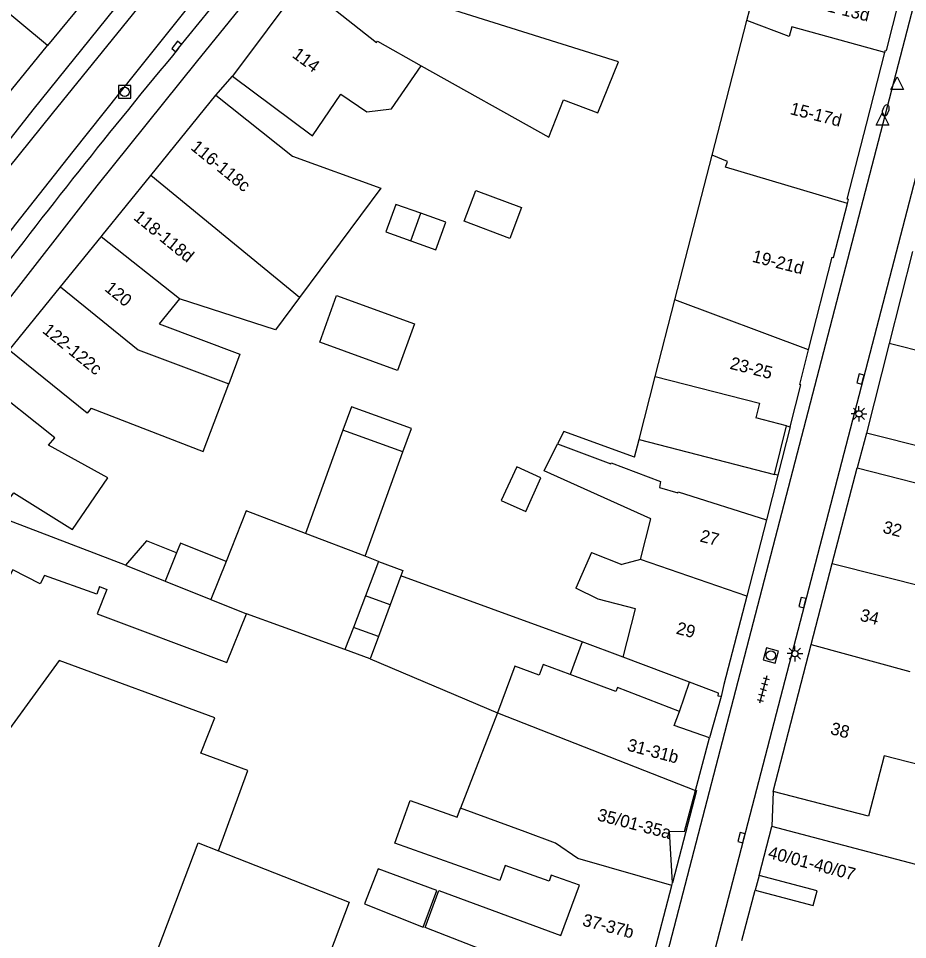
# Model space of a CAD drawing. Extents: x 132998 to 136004, y 396998 to 398512.
# Drawn here: x 133538.3 to 133609.4, y 397867.7 to 397941.4 of the extents above; entities that cross this region are included whole.
import ezdxf

# ---------------------------------------------------------------- set-up
doc = ezdxf.new("R2010")
doc.units = 0
for name, color, linetype in [('gg-afsc-hekwerk', 7, 'Continuous'), ('gg-afsc-muur', 7, 'Continuous'), ('gg-anno-huisnummerreeks BGT', 7, 'Continuous'), ('gg-bbg-gedigitaliseerde bebouwing', 7, 'Continuous'), ('gg-bbg-gedigitaliseerde bebouwing onder overbouw', 7, 'Continuous'), ('gg-bbg-gedigitaliseerde bijgebouw', 7, 'Continuous'), ('gg-bbg-gedigitaliseerde overbouw', 7, 'Continuous'), ('gg-bbg-hoofdgebouw', 7, 'Continuous'), ('gg-bbg-luifel en loopbrug', 7, 'Continuous'), ('gg-bbg-onder overbouw', 7, 'Continuous'), ('gg-bbg-pand overbouw', 7, 'Continuous'), ('gg-bbg-tussenscheiding', 7, 'Continuous'), ('gg-knt-verharding', 7, 'Continuous'), ('gg-knt-verharding nz', 7, 'Continuous'), ('gt-grn-weggrens', 7, 'Continuous'), ('gt-symb-brandkraan', 7, 'Continuous'), ('gt-symb-kolk', 7, 'Continuous'), ('gt-symb-lichtmast', 7, 'Continuous'), ('gt-symb-rioolschacht', 7, 'Continuous'), ('gt-symb-tegel verharding', 7, 'Continuous'), ('gt-symb-waterafsluiter', 7, 'Continuous')]:
    doc.layers.add(name, color=color, linetype=linetype)

# ---------------------------------------------------------------- blocks, each defined once
blk = doc.blocks.new('gt0-KOLK')
at = {"layer": 'gt-symb-kolk'}
blk.add_lwpolyline([(0, 0), (0.375, 0), (0.375, 0.4), (-0.375, 0.4), (-0.375, 0), (0, 0)], dxfattribs=at)
blk = doc.blocks.new('gt0-TEG1')
at = {"layer": 'gt-symb-tegel verharding'}
for p, q in [((-1.125, 0), (1.125, 0)), ((-0.9, -0.25), (-0.9, 0.25)), ((-0.45, -0.25), (-0.45, 0.25)), ((0, -0.25), (0, 0.25)), ((0.45, -0.25), (0.45, 0.25)), ((0.9, -0.25), (0.9, 0.25))]:
    blk.add_line(p, q, dxfattribs=at)
blk = doc.blocks.new('gt0-RS')
at = {"layer": 'gt-symb-rioolschacht'}
blk.add_lwpolyline([(-0.5, -0.5), (0.5, -0.5), (0.5, 0.5), (-0.5, 0.5)], close=True, dxfattribs=at)
blk.add_circle((0, 0), 0.375, dxfattribs=at)
blk = doc.blocks.new('gt0-LMAST')
at = {"layer": 'gt-symb-lichtmast'}
for p, q in [((-0.182, 0.173), (-0.447, 0.438)), ((-0.005, 0.246), (-0.005, 0.621)), ((0.172, 0.173), (0.437, 0.438)), ((-0.255, -0.004), (-0.63, -0.004)), ((-0.182, -0.181), (-0.447, -0.446)), ((-0.005, -0.254), (-0.005, -0.629)), ((0.437, -0.446), (0.172, -0.181)), ((0.245, -0.004), (0.62, -0.004))]:
    blk.add_line(p, q, dxfattribs=at)
blk.add_circle((-0.005, -0.004), 0.25, dxfattribs=at)
blk = doc.blocks.new('gt0-WAFSL')
at = {"layer": 'gt-symb-waterafsluiter'}
for p, q in [((-0.5, -0.333), (0, 0.667)), ((0, 0.667), (0.5, -0.333)), ((0.5, -0.333), (-0.5, -0.333))]:
    blk.add_line(p, q, dxfattribs=at)
blk = doc.blocks.new('gt0-BR')
at = {"layer": 'gt-symb-brandkraan'}
for centre, radius, start, end in [((-0.244, 0), 0.206, 107.56694, 252.43307), ((0.599, -2.664), 3, 106.89205, 107.56694), ((0, -0.691), 0.938, 73.10799, 106.89205), ((-0.599, -2.664), 3, 72.43309, 73.10799), ((0.244, 0), 0.206, 287.56695, 72.43309), ((0.599, 2.664), 3, 252.43307, 253.10797), ((0, 0.691), 0.938, 253.10797, 286.89206), ((-0.599, 2.664), 3, 286.89206, 287.56695)]:
    blk.add_arc(centre, radius, start, end, dxfattribs=at)

msp = doc.modelspace()

# ---------------------------------------------------------------- linework, layer by layer
at = {"layer": 'gg-afsc-hekwerk'}
for p, q in [((133598.8, 397904.955), (133599.767, 397908.838)), ((133591.188, 397885.99), (133592.003, 397888.322))]:
    msp.add_line(p, q, dxfattribs=at)
at = {"layer": 'gg-afsc-muur'}
for p, q in [((133583.405, 397891.567), (133568.917, 397896.853)), ((133566.457, 397890.211), (133576.641, 397885.874))]:
    msp.add_line(p, q, dxfattribs=at)
at = {"layer": 'gg-bbg-gedigitaliseerde bebouwing'}
for p, q in [((133596.594, 397941.276), (133597.989, 397946.692)), ((133593.816, 397930.484), (133596.594, 397941.276)), ((133590.835, 397918.909), (133593.816, 397930.484)), ((133567.318, 397927.852), (133560.805, 397919.109)), ((133589.262, 397912.8), (133590.835, 397918.909)), ((133587.597, 397906.333), (133587.962, 397907.748)), ((133546.886, 397897.688), (133536.518, 397901.653)), ((133588.078, 397898.147), (133588.902, 397901.405)), ((133584.167, 397898.706), (133582.908, 397895.845)), ((133584.167, 397898.706), (133586.576, 397897.759)), ((133588.078, 397898.147), (133586.576, 397897.759)), ((133550.065, 397896.415), (133553.722, 397894.951)), ((133584.69, 397894.972), (133582.908, 397895.845)), ((133576.641, 397885.874), (133573.667, 397878.259)), ((133581.715, 397868.055), (133583.205, 397872.098))]:
    msp.add_line(p, q, dxfattribs=at)
for points in [[(133570.538, 397937.644), (133580.756, 397931.929), (133581.928, 397934.919), (133584.675, 397933.884), (133586.307, 397937.968), (133571.44, 397942.628), (133573.641, 397945.421)], [(133564.119, 397935.364), (133566.18, 397933.949), (133568.166, 397934.191), (133570.538, 397937.644)], [(133555.44, 397936.81), (133561.836, 397932.041), (133564.119, 397935.364)], [(133551.206, 397918.993), (133549.582, 397916.988), (133556.034, 397914.562), (133555.144, 397912.194)], [(133560.805, 397919.109), (133558.884, 397916.53), (133551.206, 397918.993)], [(133544.135, 397910.265), (133543.805, 397909.857), (133537.59, 397914.89)], [(133536.518, 397901.653), (133537.952, 397903.481), (133542.643, 397900.554), (133545.46, 397904.669), (133540.717, 397907.29), (133541.227, 397907.888), (133535.57, 397912.35)], [(133544.135, 397910.265), (133553.108, 397906.779), (133555.144, 397912.194)], [(133587.597, 397906.333), (133581.948, 397908.383), (133581.452, 397907.398)], [(133588.902, 397901.405), (133580.369, 397905.244), (133581.452, 397907.398)], [(133544.806, 397896), (133544.581, 397895.371), (133540.41, 397896.859), (133540.066, 397896.19), (133537.871, 397897.316), (133535.375, 397892.45), (133531.676, 397894.348)], [(133544.806, 397896), (133545.39, 397895.751), (133544.613, 397893.802), (133554.976, 397889.896), (133556.567, 397893.812)], [(133586.68, 397890.331), (133587.676, 397894.205), (133584.69, 397894.972)], [(133554.309, 397874.848), (133556.677, 397881.279), (133552.922, 397882.662), (133554.03, 397885.49), (133541.568, 397890.079), (133535.647, 397881.964), (133528.823, 397884.618)], [(133619.094, 397886.568), (133617.097, 397878.893), (133610.213, 397880.684), (133610.476, 397881.693), (133607.56, 397882.449)], [(133607.56, 397882.449), (133606.308, 397877.614), (133598.68, 397879.6)], [(133583.205, 397872.098), (133580.943, 397872.903), (133580.767, 397872.408), (133577.242, 397873.662), (133576.821, 397872.48), (133568.434, 397875.464), (133569.646, 397878.868), (133573.407, 397877.53), (133573.667, 397878.259)], [(133613.879, 397862.863), (133614.023, 397863.421), (133610.828, 397864.244), (133612.466, 397870.606), (133615.652, 397869.786), (133616.253, 397872.119), (133598.59, 397876.79)], [(133597.24, 397871.7), (133601.88, 397870.473), (133602.202, 397871.639), (133597.56, 397872.86)], [(133579.735, 397865.232), (133570.86, 397868.719), (133571.941, 397871.654), (133581.715, 397868.055)]]:
    msp.add_lwpolyline(points, dxfattribs=at)
at = {"layer": 'gg-bbg-gedigitaliseerde bebouwing onder overbouw'}
for p, q in [((133599.767, 397908.838), (133597.295, 397909.472)), ((133587.962, 397907.748), (133598.8, 397904.955))]:
    msp.add_line(p, q, dxfattribs=at)
msp.add_lwpolyline([(133589.262, 397912.8), (133597.599, 397910.654), (133597.295, 397909.472)], dxfattribs=at)
at = {"layer": 'gg-bbg-gedigitaliseerde bijgebouw'}
for p, q in [((133572.498, 397925.123), (133570.503, 397925.842)), ((133564.277, 397908.505), (133561.274, 397900.233)), ((133569.075, 397906.764), (133564.277, 397908.505)), ((133566.043, 397898.412), (133569.075, 397906.764)), ((133550.965, 397898.683), (133550.065, 397896.415)), ((133554.933, 397898), (133553.722, 397894.951)), ((133567.127, 397897.998), (133566.043, 397898.412)), ((133568.917, 397896.853), (133568.049, 397894.509)), ((133568.049, 397894.509), (133567.111, 397891.977)), ((133559.359, 397892.796), (133556.567, 397893.812)), ((133564.439, 397890.946), (133559.359, 397892.796)), ((133567.111, 397891.977), (133566.457, 397890.211)), ((133566.457, 397890.211), (133564.439, 397890.946)), ((133554.309, 397874.848), (133564.761, 397870.742))]:
    msp.add_line(p, q, dxfattribs=at)
for points in [[(133570.503, 397925.842), (133568.508, 397926.56), (133567.719, 397924.37), (133569.714, 397923.652)], [(133569.714, 397923.652), (133571.709, 397922.933), (133572.498, 397925.123)], [(133562.421, 397915.534), (133563.774, 397919.264), (133569.995, 397917.006), (133568.641, 397913.276), (133562.421, 397915.534)], [(133561.274, 397900.233), (133556.538, 397902.042), (133554.933, 397898)], [(133550.965, 397898.683), (133548.574, 397899.632), (133546.886, 397897.688)], [(133567.127, 397897.998), (133569.067, 397897.257), (133568.917, 397896.853)], [(133571.784, 397871.678), (133567.089, 397873.402), (133565.988, 397870.595), (133570.703, 397868.743), (133571.784, 397871.678)], [(133564.761, 397870.742), (133563.197, 397866.568), (133563.758, 397866.31), (133562.428, 397862.762)]]:
    msp.add_lwpolyline(points, dxfattribs=at)
at = {"layer": 'gg-bbg-gedigitaliseerde overbouw'}
msp.add_line((133587.962, 397907.748), (133589.262, 397912.8), dxfattribs=at)
at = {"layer": 'gg-bbg-hoofdgebouw'}
for p, q in [((133536.69, 397934.44), (133540.65, 397939.28)), ((133548.901, 397928.862), (133554.11, 397935.305)), ((133545.014, 397924.055), (133548.901, 397928.862)), ((133541.689, 397919.949), (133544.943, 397923.967)), ((133544.943, 397923.967), (133545.014, 397924.055)), ((133609.828, 397922.788), (133607.964, 397915.424)), ((133537.59, 397914.89), (133541.689, 397919.949)), ((133607.964, 397915.424), (133606.15, 397908.26)), ((133614.203, 397906.24), (133606.15, 397908.26)), ((133603.422, 397897.828), (133605.41, 397905.47)), ((133599.061, 397904.888), (133598.147, 397901.333)), ((133598.147, 397901.333), (133596.574, 397895.211)), ((133601.735, 397891.343), (133603.422, 397897.828)), ((133598.68, 397879.6), (133601.735, 397891.343)), ((133592.486, 397879.677), (133593.6, 397883.889)), ((133597.56, 397872.86), (133598.59, 397876.79)), ((133588.332, 397863.442), (133590.579, 397872.068)), ((133590.579, 397872.068), (133590.636, 397872.286)), ((133596.178, 397867.66), (133597.24, 397871.7))]:
    msp.add_line(p, q, dxfattribs=at)
for points in [[(133540.65, 397939.28), (133525.761, 397951.65), (133523.141, 397948.496)], [(133561.41, 397943.91), (133560.98, 397944.25), (133555.44, 397936.81)], [(133607.626, 397938.712), (133607.671, 397938.887), (133607.764, 397938.86), (133609.27, 397944.9)], [(133604.631, 397926.618), (133604.714, 397926.941), (133604.617, 397926.966), (133606.146, 397932.976), (133607.626, 397938.712)], [(133554.11, 397935.305), (133560.247, 397930.411), (133567.318, 397927.852)], [(133601.526, 397914.924), (133603.413, 397922.329), (133603.518, 397922.307), (133604.631, 397926.618)], [(133600.054, 397908.764), (133600.915, 397912.12), (133600.818, 397912.145), (133601.526, 397914.924)], [(133605.41, 397905.47), (133613.327, 397903.453), (133613.077, 397902.474)], [(133596.574, 397895.211), (133594.756, 397888.14), (133594.52, 397887.199)], [(133582.447, 397888.952), (133580.284, 397889.757), (133579.96, 397888.885), (133578.029, 397889.604), (133576.641, 397885.874)]]:
    msp.add_lwpolyline(points, dxfattribs=at)
at = {"layer": 'gg-bbg-luifel en loopbrug'}
for points in [[(133577.627, 397923.832), (133573.976, 397925.205), (133574.913, 397927.68), (133578.563, 397926.307), (133577.627, 397923.832)], [(133569.075, 397906.764), (133569.747, 397908.614), (133564.949, 397910.356), (133564.277, 397908.505)], [(133576.928, 397902.865), (133578.898, 397901.978), (133580.115, 397904.681), (133578.178, 397905.553), (133576.928, 397902.865)], [(133554.933, 397898), (133551.271, 397899.454), (133550.965, 397898.683)]]:
    msp.add_lwpolyline(points, dxfattribs=at)
at = {"layer": 'gg-bbg-onder overbouw'}
for p, q in [((133599.767, 397908.838), (133600.054, 397908.764)), ((133599.061, 397904.888), (133598.8, 397904.955)), ((133592.003, 397888.322), (133586.68, 397890.331)), ((133591.608, 397876.395), (133592.486, 397879.677))]:
    msp.add_line(p, q, dxfattribs=at)
for points in [[(133591.188, 397885.99), (133586.229, 397887.897), (133586.111, 397887.589), (133582.447, 397888.952)], [(133594.52, 397887.199), (133594.293, 397887.212), (133594.307, 397887.452), (133592.003, 397888.322)], [(133593.6, 397883.889), (133590.763, 397884.863), (133591.188, 397885.99)], [(133590.636, 397872.286), (133590.402, 397876.41), (133591.608, 397876.395)]]:
    msp.add_lwpolyline(points, dxfattribs=at)
at = {"layer": 'gg-bbg-pand overbouw'}
for p, q in [((133600.054, 397908.764), (133599.061, 397904.888)), ((133583.405, 397891.567), (133582.447, 397888.952)), ((133586.68, 397890.331), (133583.405, 397891.567)), ((133594.52, 397887.199), (133593.6, 397883.889))]:
    msp.add_line(p, q, dxfattribs=at)
msp.add_lwpolyline([(133592.486, 397879.677), (133592.496, 397879.674), (133592.554, 397879.665), (133590.636, 397872.286)], dxfattribs=at)
at = {"layer": 'gg-bbg-tussenscheiding'}
for p, q in [((133560.805, 397919.109), (133548.901, 397928.862)), ((133569.714, 397923.652), (133570.503, 397925.842)), ((133551.206, 397918.993), (133544.943, 397923.967)), ((133601.526, 397914.924), (133590.835, 397918.909)), ((133615.993, 397913.379), (133607.964, 397915.424)), ((133566.043, 397898.412), (133561.274, 397900.233)), ((133567.127, 397897.998), (133566.076, 397895.239)), ((133596.574, 397895.211), (133588.078, 397898.147)), ((133603.422, 397897.828), (133611.343, 397895.828)), ((133546.886, 397897.688), (133550.065, 397896.415)), ((133553.722, 397894.951), (133556.567, 397893.812)), ((133566.076, 397895.239), (133565.114, 397892.716)), ((133568.049, 397894.509), (133566.076, 397895.239)), ((133565.114, 397892.716), (133564.439, 397890.946)), ((133567.111, 397891.977), (133565.114, 397892.716)), ((133601.735, 397891.343), (133609.613, 397889.177)), ((133576.641, 397885.874), (133592.486, 397879.677)), ((133578.848, 397876.35), (133573.667, 397878.259))]:
    msp.add_line(p, q, dxfattribs=at)
for points in [[(133561.41, 397943.91), (133566.97, 397939.514), (133567.032, 397939.605), (133570.538, 397937.644)], [(133607.626, 397938.712), (133600.177, 397940.76), (133599.969, 397940), (133596.594, 397941.276)], [(133604.631, 397926.618), (133594.884, 397929.53), (133595.024, 397929.985), (133593.816, 397930.484)], [(133541.689, 397919.949), (133547.903, 397914.916), (133555.144, 397912.194)], [(133581.452, 397907.398), (133585.71, 397905.796), (133585.745, 397905.889), (133589.671, 397904.397), (133589.6, 397903.894), (133591.055, 397903.481), (133591.087, 397903.564), (133598.147, 397901.333)], [(133590.579, 397872.068), (133583.074, 397874.22), (133581.29, 397875.451), (133578.848, 397876.35)], [(133549.487, 397867.023), (133552.687, 397875.485), (133554.309, 397874.848)]]:
    msp.add_lwpolyline(points, dxfattribs=at)
at = {"layer": 'gg-knt-verharding'}
for p, q in [((133551.135, 397939.062), (133575.344, 397968.952)), ((133546.69, 397946.58), (133540.65, 397939.28)), ((133554.11, 397935.305), (133555.44, 397936.81)), ((133606.15, 397908.26), (133605.41, 397905.47)), ((133598.68, 397879.6), (133598.59, 397876.79))]:
    msp.add_line(p, q, dxfattribs=at)
for points in [[(133593.082, 398000), (133585.197, 397990.436), (133570.075, 397971.961), (133557.817, 397956.881), (133539.458, 397934.108), (133531.452, 397923.896)], [(133565.5, 397779.742), (133577.243, 397816.67), (133610.301, 397943.866), (133613.733, 397990.772)], [(133575.344, 397968.952), (133576.745, 397967.79), (133552.525, 397937.926), (133544.589, 397928.047), (133536.793, 397918.058), (133535.372, 397919.181)], [(133571.202, 397785.807), (133580.793, 397815.951), (133611.866, 397935.493)]]:
    msp.add_lwpolyline(points, dxfattribs=at)
msp.add_arc((133986.124, 397577.984), 565.325, 140.30442, 142.87607, dxfattribs=at)
at = {"layer": 'gg-knt-verharding nz'}
for points in [[(133595.482, 398000.749), (133577.017, 397978.253), (133541.009, 397933.831), (133537.509, 397929.441), (133533.183, 397923.916), (133530.939, 397921.006), (133526.819, 397915.579), (133524.101, 397911.939), (133521.407, 397908.282), (133518.685, 397904.525)], [(133598.654, 397998.085), (133594.91, 397994.718), (133592.419, 397991.923), (133590.481, 397989.692), (133587.169, 397985.72), (133581.952, 397979.356), (133561.344, 397954.017), (133552.279, 397942.81), (133547.673, 397937.078), (133542.661, 397930.796), (133538.071, 397924.964), (133532.007, 397917.125), (133528.686, 397912.739), (133521.657, 397903.179), (133521.32, 397902.713)]]:
    msp.add_lwpolyline(points, dxfattribs=at)
at = {"layer": 'gt-grn-weggrens'}
msp.add_line((133597.56, 397872.86), (133597.24, 397871.7), dxfattribs=at)

# ---------------------------------------------------------------- block references
at = {"layer": 'gt-symb-brandkraan', "rotation": 71.87318748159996}
msp.add_blockref('gt0-BR', (133607.688, 397934.075), dxfattribs=at)
at = {"layer": 'gt-symb-kolk'}
for p, rotation in [((133551.135, 397939.062), 51.61754266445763), ((133605.872, 397912.531), 75.40804379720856), ((133601.229, 397894.655), 75.40804379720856), ((133596.355, 397875.837), 75.40804379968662)]:
    msp.add_blockref('gt0-KOLK', p, dxfattribs=dict(at, rotation=rotation))
at = {"layer": 'gt-symb-lichtmast'}
for p in [(133605.56, 397909.803), (133600.43, 397890.621)]:
    msp.add_blockref('gt0-LMAST', p, dxfattribs=at)
at = {"layer": 'gt-symb-rioolschacht'}
msp.add_blockref('gt0-RS', (133546.816, 397935.558), dxfattribs=at)
at = {"layer": 'gt-symb-rioolschacht', "rotation": -106.02410965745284}
msp.add_blockref('gt0-RS', (133598.505, 397890.47), dxfattribs=at)
at = {"layer": 'gt-symb-tegel verharding', "rotation": -105.55172489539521}
msp.add_blockref('gt0-TEG1', (133597.886, 397887.747), dxfattribs=at)
at = {"layer": 'gt-symb-waterafsluiter'}
for p in [(133608.607, 397936.088), (133607.439, 397933.231)]:
    msp.add_blockref('gt0-WAFSL', p, dxfattribs=at)

# ---------------------------------------------------------------- texts
at = {"layer": 'gg-anno-huisnummerreeks BGT'}
for s, rotation, p in [('11-13d', 346, (133602.229, 397942.182)), ('114', 323.3, (133560.145, 397938.382)), ('15-17d', 345.7, (133599.979, 397933.786)), ('116-118c', 321, (133552.03, 397931.002)), ('118-118d', 321, (133547.452, 397925.402)), ('19-21d', 345.7, (133596.95, 397921.974)), ('120', 321, (133545.142, 397919.708)), ('122-122c', 321, (133540.168, 397916.345)), ('23-25', 345.7, (133595.17, 397913.413)), ('32', 345.4, (133607.396, 397900.304)), ('27', 345.6, (133592.769, 397899.597)), ('34', 345.4, (133605.567, 397893.272)), ('29', 345.6, (133590.872, 397892.217)), ('38', 345.4, (133603.205, 397884.193)), ('31-31b', 345.2, (133586.945, 397882.879)), ('35/01-35a', 345.4, (133584.554, 397877.291)), ('40/01-40/07', 345.3, (133598.211, 397874.273)), ('37-37b', 345.4, (133583.365, 397868.87))]:
    msp.add_text(s, height=1, rotation=rotation, dxfattribs=at).set_placement(p)

doc.saveas('drawing.dxf')
